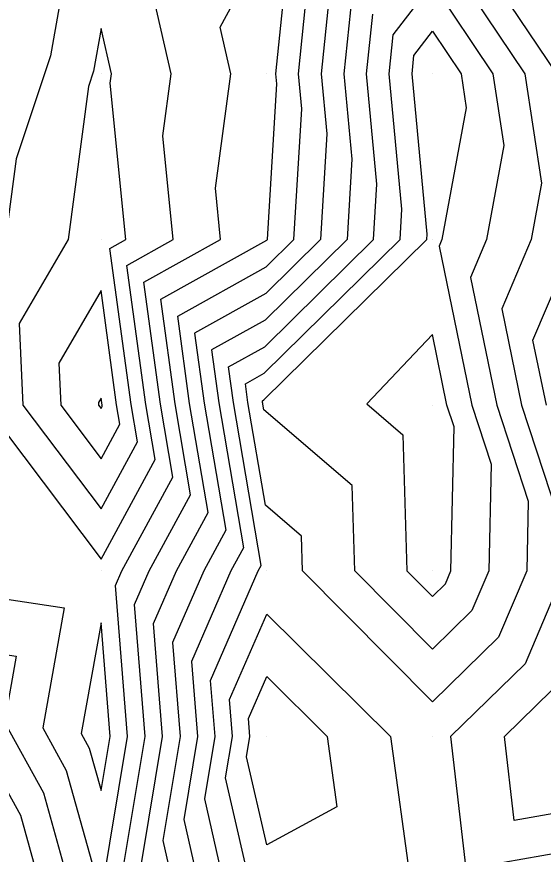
# Model space of a CAD drawing. Extents: x 2188792 to 2191981, y 386090 to 389710.
# Drawn here: x 2190705.1 to 2190736.9, y 388063.1 to 388113.7 of the extents above; entities that cross this region are included whole.
import ezdxf

# ---------------------------------------------------------------- set-up
doc = ezdxf.new("R2010")
doc.units = 0
for name, color, linetype in [('DTM Contours Major', 7, 'Continuous'), ('DTM Contours Minor', 7, 'Continuous'), ('Exist DTM QL2 LIDAR Elevation Point', 7, 'Continuous')]:
    doc.layers.add(name, color=color, linetype=linetype)

msp = doc.modelspace()

# ---------------------------------------------------------------- linework, layer by layer
at = {"layer": 'DTM Contours Major'}
for points in [[(2190708.626, 388119.854), (2190707.123, 388111.301), (2190705.048, 388105.083), (2190704.401, 388100.209), (2190702.845, 388097.538), (2190703.163, 388090.208), (2190710.175, 388080.915), (2190713.444, 388086.939), (2190712.876, 388090.262), (2190711.734, 388098.652), (2190714.533, 388100.209), (2190713.905, 388106.48), (2190714.407, 388110.21), (2190712.691, 388117.695)], [(2190737.683, 388110.21), (2190732.605, 388117.782)], [(2190725.332, 388115.055), (2190724.834, 388110.21), (2190725.315, 388105.071), (2190725.024, 388100.209), (2190720.086, 388095.351), (2190716.846, 388093.547), (2190717.281, 388090.349), (2190718.777, 388081.606), (2190718.018, 388080.207), (2190715.639, 388074.743), (2190715.997, 388070.206), (2190715.162, 388065.192), (2190716.301, 388060.205), (2190715.822, 388054.558), (2190716.092, 388050.204), (2190715.328, 388045.051), (2190714.287, 388040.203), (2190712.671, 388032.699)], [(2190737.057, 388090.208), (2190736.249, 388094.137), (2190738.828, 388100.209)], [(2190710.718, 388070.206), (2190710.175, 388077.083), (2190708.982, 388070.384), (2190709.463, 388069.512), (2190710.175, 388066.948), (2190710.718, 388070.206)], [(2190740.93, 388066.165), (2190735.114, 388065.142), (2190734.524, 388070.206), (2190737.384, 388073)]]:
    msp.add_lwpolyline(points, dxfattribs=at)
at = {"layer": 'DTM Contours Minor'}
for points in [[(2190702.872, 388118.529), (2190701.929, 388113.158), (2190698.72, 388103.543), (2190698.306, 388102.077), (2190698.053, 388100.004), (2190698.46, 388091.105), (2190697.858, 388090.208), (2190695.63, 388085.665), (2190694.047, 388080.207), (2190695.406, 388075.439), (2190700.863, 388075.687), (2190705.047, 388075.058), (2190704.338, 388071.075), (2190706.692, 388066.808), (2190708.503, 388060.287)], [(2190711.361, 388061.392), (2190712.829, 388070.206), (2190712.2, 388078.182), (2190713.082, 388080.207), (2190715.577, 388084.806), (2190714.638, 388090.296), (2190713.779, 388096.61), (2190720.175, 388100.17), (2190720.215, 388100.209), (2190720.778, 388109.608), (2190720.721, 388110.21), (2190721.602, 388118.785)], [(2190730.177, 388118.532), (2190735.757, 388110.21), (2190736.764, 388103.623), (2190736.137, 388100.209), (2190734.36, 388096.026), (2190735.557, 388090.208), (2190738.201, 388082.184)], [(2190700.34, 388079.118), (2190707.95, 388077.973), (2190706.66, 388070.73), (2190708.077, 388068.16), (2190710.175, 388060.608), (2190711.774, 388070.206), (2190711.054, 388079.329), (2190711.436, 388080.207), (2190714.511, 388085.872), (2190713.757, 388090.279), (2190712.757, 388097.631), (2190717.389, 388100.209), (2190717.079, 388103.306), (2190718.008, 388110.21), (2190717.363, 388113.023), (2190720.176, 388118.243)], [(2190710.175, 388034.33), (2190711.439, 388040.203), (2190712.984, 388047.395), (2190713.401, 388050.204), (2190712.953, 388057.427), (2190713.189, 388060.205), (2190712.628, 388062.659), (2190713.885, 388070.206), (2190713.346, 388077.036), (2190714.727, 388080.207), (2190716.644, 388083.739), (2190715.519, 388090.314), (2190714.801, 388095.589), (2190720.146, 388098.563), (2190721.818, 388100.209), (2190722.29, 388108.096), (2190722.092, 388110.21), (2190722.846, 388117.541)], [(2190724.089, 388116.298), (2190723.463, 388110.21), (2190723.802, 388106.584), (2190723.421, 388100.209), (2190720.116, 388096.957), (2190715.823, 388094.568), (2190716.4, 388090.331), (2190717.711, 388082.673), (2190716.372, 388080.207), (2190714.493, 388075.889), (2190714.941, 388070.206), (2190713.895, 388063.926), (2190714.745, 388060.205), (2190714.388, 388055.992), (2190714.746, 388050.204), (2190714.156, 388046.223), (2190712.863, 388040.203), (2190710.857, 388030.885)], [(2190722.278, 388082.31), (2190720.105, 388084.175), (2190719.043, 388090.383), (2190718.89, 388091.505), (2190720.027, 388092.138), (2190728.229, 388100.209), (2190728.339, 388102.047), (2190727.576, 388110.21), (2190727.818, 388112.569), (2190730.177, 388115.66), (2190733.831, 388110.21), (2190734.491, 388105.896), (2190733.446, 388100.209), (2190732.472, 388097.914), (2190734.057, 388090.208), (2190735.964, 388084.421), (2190735.869, 388080.207), (2190734.172, 388076.212), (2190730.177, 388072.309), (2190722.344, 388080.207), (2190722.278, 388082.31)], [(2190699.331, 388114.086), (2190697.073, 388107.319), (2190696.191, 388104.193), (2190695.651, 388099.771), (2190695.988, 388092.397), (2190694.519, 388090.208), (2190689.799, 388080.581), (2190689.78, 388080.506), (2190689.819, 388080.19), (2190690.173, 388077.483), (2190691.787, 388071.82), (2190701.387, 388072.257), (2190702.145, 388072.142), (2190702.016, 388071.421), (2190705.307, 388065.457), (2190706.718, 388060.375), (2190700.223, 388052.32), (2190695.501, 388054.878), (2190694.111, 388050.204), (2190693.532, 388046.846), (2190696.774, 388040.203), (2190700.174, 388036.551)], [(2190714.486, 388034.513), (2190715.71, 388040.203), (2190716.5, 388043.879), (2190717.438, 388050.204), (2190717.257, 388053.123), (2190717.857, 388060.205), (2190716.429, 388066.459), (2190717.053, 388070.206), (2190716.785, 388073.597), (2190719.663, 388080.207), (2190719.844, 388080.539), (2190718.162, 388090.366), (2190717.868, 388092.526), (2190720.057, 388093.744), (2190726.627, 388100.209), (2190726.827, 388103.559), (2190726.205, 388110.21), (2190726.575, 388113.812)], [(2190710.712, 388099.673), (2190711.676, 388100.209), (2190710.73, 388109.655), (2190710.805, 388110.21), (2190710.175, 388112.96), (2190709.72, 388110.373), (2190709.411, 388109.446), (2190708.186, 388100.209), (2190705.236, 388095.147), (2190705.45, 388090.208), (2190710.175, 388083.947), (2190712.378, 388088.005), (2190711.995, 388090.244), (2190710.712, 388099.673)], [(2190725.332, 388085.363), (2190720.003, 388089.938), (2190719.924, 388090.401), (2190719.912, 388090.484), (2190719.997, 388090.532), (2190729.832, 388100.209), (2190729.852, 388100.534), (2190728.946, 388110.21), (2190729.061, 388111.326), (2190730.177, 388112.788), (2190731.905, 388110.21), (2190732.217, 388108.17), (2190730.755, 388100.209), (2190730.583, 388099.803), (2190732.557, 388090.208), (2190733.726, 388086.659), (2190733.581, 388080.207), (2190732.566, 388077.818), (2190730.177, 388075.484), (2190725.492, 388080.207), (2190725.332, 388085.363)], [(2190711.114, 388090.227), (2190710.175, 388097.128), (2190707.627, 388092.756), (2190707.738, 388090.208), (2190710.175, 388086.978), (2190711.311, 388089.072), (2190711.114, 388090.227)], [(2190730.177, 388094.485), (2190726.211, 388090.284), (2190728.386, 388088.417), (2190728.64, 388080.207), (2190730.177, 388078.658), (2190730.96, 388079.424), (2190731.293, 388080.207), (2190731.489, 388088.896), (2190731.057, 388090.208), (2190730.177, 388094.485)], [(2190710.233, 388090.209), (2190710.175, 388090.634), (2190710.018, 388090.365), (2190710.025, 388090.208), (2190710.175, 388090.01), (2190710.245, 388090.138), (2190710.233, 388090.209)], [(2190738.157, 388080.207), (2190735.778, 388074.606), (2190731.274, 388070.206), (2190732.203, 388062.231), (2190741.363, 388063.841)], [(2190716.3, 388036.327), (2190717.134, 388040.203), (2190717.672, 388042.707), (2190718.784, 388050.204), (2190718.692, 388051.689), (2190719.413, 388060.205), (2190717.696, 388067.726), (2190718.109, 388070.206), (2190717.932, 388072.45), (2190720.176, 388077.605), (2190727.648, 388070.206), (2190728.832, 388061.55), (2190726.348, 388060.205), (2190730.177, 388058.662), (2190733.044, 388059.98), (2190741.795, 388061.517)], [(2190720.176, 388063.681), (2190718.963, 388068.993), (2190719.165, 388070.206), (2190719.078, 388071.304), (2190720.176, 388073.825), (2190723.831, 388070.206), (2190724.41, 388065.972), (2190720.176, 388063.681)]]:
    msp.add_lwpolyline(points, dxfattribs=at)
at = {"layer": 'Exist DTM QL2 LIDAR Elevation Point'}
for p, q in [((2190710.175, 388110.21), (2190710.175, 388110.21)), ((2190720.176, 388110.21), (2190720.176, 388110.21)), ((2190730.177, 388110.21), (2190730.177, 388110.21)), ((2190710.175, 388100.209), (2190710.175, 388100.209)), ((2190720.176, 388100.209), (2190720.176, 388100.209)), ((2190730.177, 388100.209), (2190730.177, 388100.209)), ((2190710.175, 388090.208), (2190710.175, 388090.208)), ((2190719.995, 388090.402), (2190719.995, 388090.402)), ((2190730.177, 388090.208), (2190730.177, 388090.208)), ((2190710.175, 388080.207), (2190710.175, 388080.207)), ((2190720.176, 388080.207), (2190720.176, 388080.207)), ((2190730.177, 388080.207), (2190730.177, 388080.207)), ((2190710.175, 388070.206), (2190710.175, 388070.206)), ((2190720.176, 388070.206), (2190720.176, 388070.206)), ((2190730.177, 388070.206), (2190730.177, 388070.206))]:
    msp.add_line(p, q, dxfattribs=at)

doc.saveas('drawing.dxf')
